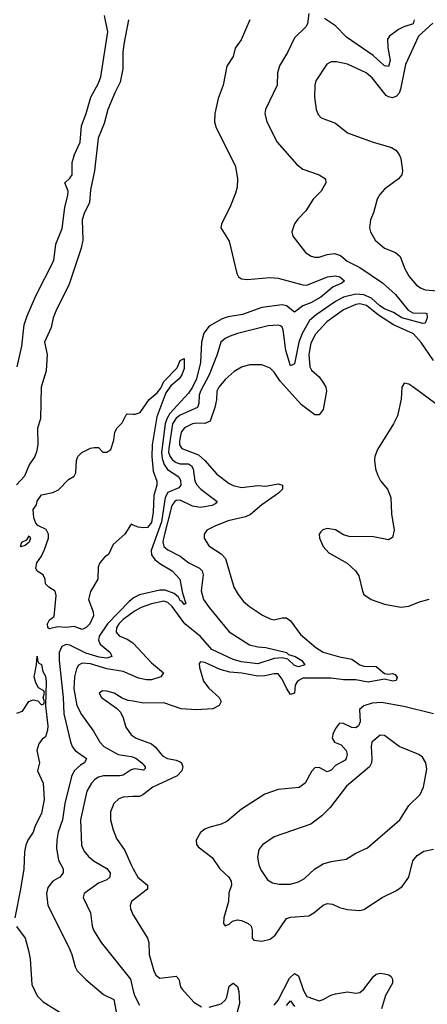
# Model space of a CAD drawing. Header units: inches. Extents: x 1173000 to 1307049, y 522583 to 678455.
# Tile 281 of 617: x 1259444 to 1261440, y 542187 to 547010. Entities that reach past the tile are written whole.
import ezdxf

# ---------------------------------------------------------------- set-up
doc = ezdxf.new("R2010")
doc.units = ezdxf.units.IN
doc.header["$MEASUREMENT"] = 0
doc.layers.add('B2554', color=7, linetype='Continuous')
doc.layers.add('B2564', color=7, linetype='Continuous')

msp = doc.modelspace()

# ---------------------------------------------------------------- linework, layer by layer
at = {"layer": 'B2554', "color": 5}
for points, elevation in [([(1259431.1, 545310), (1259453.4, 545410), (1259465.5, 545514.5), (1259480.3, 545559.7), (1259523.4, 545656.6), (1259611.4, 545830), (1259620.6, 545910), (1259652.5, 545987.5), (1259664.3, 546090), (1259679.2, 546150), (1259680.6, 546170), (1259664.1, 546210), (1259690, 546233.3), (1259701.2, 546250), (1259700.1, 546310), (1259712.7, 546350), (1259739.8, 546410), (1259745.8, 546490), (1259770, 546550.3), (1259792, 546630), (1259830, 546698.2), (1259841.5, 546730), (1259874.9, 546950), (1259859.4, 547030)], 620), ([(1259977.1, 547010), (1259954.2, 546890), (1259949.4, 546850), (1259949.1, 546770), (1259936.5, 546703.5), (1259908.9, 546651.1), (1259874.6, 546570), (1259857.8, 546502.2), (1259828.7, 546430), (1259810.1, 546269.9), (1259790, 546177), (1259786, 546114), (1259759.4, 546060.6), (1259750.4, 546030), (1259752.5, 545930), (1259744.1, 545890), (1259684.2, 545710), (1259623.4, 545590), (1259608.3, 545550), (1259598.3, 545501.7), (1259566, 545430), (1259577.8, 545370), (1259573.6, 545290), (1259549.1, 545210), (1259545, 545055), (1259531.2, 545008.8), (1259532.3, 544927.7), (1259526.3, 544893.7), (1259517.1, 544870), (1259489.3, 544830), (1259467, 544773), (1259428.2, 544731.8)], 620), ([(1260000, 544534.1), (1259990, 544538), (1259958.8, 544490), (1259901.3, 544438.7), (1259878.8, 544390), (1259861.4, 544378.6), (1259835.5, 544350), (1259827.3, 544330), (1259826, 544270), (1259790.4, 544209.6), (1259780.5, 544170), (1259803, 544110), (1259805.5, 544090), (1259787.7, 544050), (1259770, 544032.3), (1259750, 544022.7), (1259710, 544037.2), (1259670, 544032.3), (1259630, 544036), (1259590, 544026), (1259581.2, 544030), (1259579.3, 544050), (1259589.5, 544070.5), (1259613.2, 544086.8), (1259622, 544190), (1259618, 544210), (1259586, 544230), (1259570, 544246), (1259568, 544270), (1259558, 544290), (1259530, 544308), (1259523.1, 544323.1), (1259528, 544350), (1259550, 544382), (1259564.8, 544415.2), (1259584, 544470), (1259584, 544490), (1259572.7, 544512.7), (1259532.5, 544532.5), (1259522.9, 544542.9), (1259512.7, 544570), (1259509.4, 544610), (1259526.6, 544633.4), (1259530, 544651.3), (1259550, 544682), (1259606, 544694), (1259633.6, 544706.4), (1259683.1, 544756.9), (1259710, 544774), (1259718, 544790), (1259722, 544850), (1259729, 544870), (1259748.7, 544890), (1259790, 544911), (1259810, 544914), (1259830, 544914), (1259851.6, 544891.6), (1259870, 544891.3), (1259890, 544904.7), (1259905.2, 544950), (1259909, 544990), (1259921.2, 545010), (1259945.7, 545034.3), (1259965.6, 545074.4), (1259970, 545078.8), (1260000, 545077.8)], 620), ([(1260000, 544176.8), (1259979.5, 544160.5), (1259873.5, 544050), (1259833, 543990), (1259829.3, 543970), (1259838.3, 543950), (1259887.2, 543910), (1259894.7, 543890), (1259870, 543882.8), (1259832.5, 543887.5), (1259767.3, 543907.3), (1259690, 543945.6), (1259671.1, 543948.9), (1259650, 543938.8), (1259637, 543910), (1259636.4, 543870), (1259657.1, 543690), (1259659.9, 543610), (1259691.8, 543471.8), (1259700.4, 543450), (1259715, 543430), (1259771.3, 543390), (1259761.3, 543370), (1259741.2, 543358.8), (1259710, 543330.5), (1259698.1, 543301.9), (1259665.5, 543170), (1259653, 543090), (1259631.6, 543030), (1259625.5, 542990), (1259624.4, 542950), (1259633.2, 542893.2), (1259656.8, 542850), (1259656.6, 542830), (1259639.8, 542810), (1259606.2, 542790), (1259581, 542759), (1259575.7, 542730), (1259582.2, 542670), (1259683.5, 542470), (1259699.7, 542430), (1259714.7, 542370), (1259724.9, 542350), (1259767.4, 542307.4), (1259854.1, 542234.1), (1259904, 542210), (1259915.9, 542150)], 640), ([(1260000, 544107), (1259950, 544072), (1259930, 544051.2), (1259918.1, 544030), (1259915.6, 544010), (1259930.8, 543990.8), (1259970, 543975.3), (1259998, 543958), (1260000, 543955.8)], 660), ([(1259430, 543613.4), (1259457.5, 543622.5), (1259488.7, 543670), (1259510, 543678), (1259532.7, 543672.7), (1259550, 543654), (1259562, 543658), (1259566, 543670), (1259558, 543690), (1259566, 543710), (1259562, 543722), (1259536.4, 543736.4), (1259522, 543762), (1259514, 543790), (1259526.6, 543850), (1259530, 543892), (1259531.3, 543870), (1259538, 543858), (1259550, 543851.3), (1259556.9, 543816.9), (1259570, 543793.4), (1259573.9, 543766.1), (1259570.9, 543649.1), (1259581.6, 543550), (1259579.3, 543530), (1259570, 543497.2), (1259553.8, 543486.2), (1259537.2, 543462.8), (1259528.4, 543430), (1259540.7, 543370), (1259531, 543330), (1259558.8, 543270), (1259563.2, 543190), (1259550, 543122), (1259519.6, 543060.4), (1259510, 543029.2), (1259483, 542990), (1259473.7, 542966.3), (1259467.1, 542932.9), (1259464, 542850), (1259448.4, 542750), (1259419.3, 542610)], 620), ([(1260000, 543795.8), (1259950, 543817.4), (1259870, 543829.6), (1259790, 543855), (1259750, 543856.9), (1259731.7, 543848.3), (1259721.9, 543830), (1259711.6, 543790), (1259708.2, 543731.8), (1259724.2, 543650), (1259745.8, 543605.8), (1259804.7, 543524.7), (1259836, 543470), (1259855.9, 543450), (1259925.3, 543410), (1259990, 543400.1), (1260000, 543396.7)], 660), ([(1260000, 543671.2), (1259975.6, 543675.6), (1259945.7, 543685.7), (1259906.6, 543710), (1259870, 543720.4), (1259850, 543722.9), (1259833.4, 543710), (1259844.9, 543690), (1259917.4, 543637.4), (1259937, 543617), (1259950.1, 543590.1), (1259963.5, 543543.5), (1259990, 543507.1), (1260000, 543499.9)], 680), ([(1260000, 543337.7), (1259990, 543335.9), (1259950.4, 543309.6), (1259934.9, 543305.1), (1259853.8, 543306.2), (1259830, 543299), (1259811.9, 543288.1), (1259795, 543270), (1259772.1, 543230), (1259741, 543090), (1259746.6, 542966.6), (1259757.8, 542937.8), (1259780.2, 542910), (1259808.1, 542888.1), (1259870, 542851.8), (1259886.4, 542830), (1259885, 542810), (1259870, 542796.1), (1259830, 542779.4), (1259758.9, 542730), (1259754.9, 542710), (1259790, 542634), (1259798.4, 542570), (1259805.4, 542550), (1259842.8, 542490), (1259986.4, 542310), (1260000, 542252.7)], 660), ([(1260000, 543204.1), (1259950, 543202), (1259930, 543193.3), (1259904.7, 543170), (1259888.3, 543130), (1259888.3, 543090), (1259901.1, 543041.1), (1259918.3, 542998.3), (1259959.3, 542939.3), (1259989.4, 542870), (1260000, 542850.9)], 680), ([(1260000, 542696.4), (1259991.7, 542690), (1259984.7, 542670), (1259985.8, 542654.2), (1260000, 542622.6)], 680), ([(1259427.9, 542567.9), (1259470, 542510.8), (1259487.4, 542450), (1259494.9, 542410), (1259503.4, 542283.4), (1259528.8, 542228.8), (1259558.3, 542198.3), (1259690, 542117)], 620)]:
    msp.add_lwpolyline(points, dxfattribs=dict(at, elevation=elevation))
at = {"layer": 'B2554', "color": 5, "elevation": 620}
msp.add_lwpolyline([(1259450, 544427.6), (1259447.6, 544430), (1259454, 544450), (1259478, 544462), (1259490, 544481), (1259496.3, 544470), (1259490.3, 544449.7), (1259470, 544434)], close=True, dxfattribs=at)
at = {"layer": 'B2564', "color": 5}
for points, elevation in [([(1260860.2, 547039.8), (1260852.8, 546990), (1260845.4, 546974.6), (1260790, 546921.3), (1260755.8, 546850), (1260715.5, 546784.5), (1260707.2, 546750), (1260705.2, 546690), (1260647.4, 546570), (1260643.6, 546550), (1260654.3, 546510), (1260704.6, 546410), (1260801.1, 546301.1), (1260830, 546278.2), (1260910.8, 546250), (1260942, 546230), (1260943, 546210), (1260920.3, 546170), (1260881.3, 546130), (1260845.9, 546074.1), (1260806.5, 546033.5), (1260790.3, 546010), (1260776.4, 545970), (1260781.6, 545950), (1260843.1, 545870), (1260872.1, 545852.1), (1260890, 545846.2), (1260910, 545847.3), (1260950, 545860.5), (1260984.9, 545864.9), (1261015.6, 545855.6), (1261047.1, 545827.1), (1261110, 545796.1), (1261220.2, 545720.2), (1261284.1, 545664.1), (1261346.6, 545586.6), (1261370, 545574.7), (1261433.1, 545573.1), (1261438.4, 545570), (1261439.3, 545550), (1261430, 545523.5), (1261418.1, 545521.9), (1261315, 545550), (1261275, 545575), (1261230, 545592.8), (1261207.5, 545607.5), (1261166, 545646), (1261130, 545662.9), (1261090, 545665.4), (1261030.1, 545650), (1260990.2, 545629.8), (1260895.3, 545564.7), (1260862.9, 545537.1), (1260826.9, 545473.1), (1260810.1, 545430.1), (1260790, 545323.7), (1260770, 545313.6), (1260747.3, 545390), (1260734.9, 545490), (1260730, 545503.5), (1260720.7, 545510), (1260710, 545514.2), (1260661, 545510), (1260510, 545473.2), (1260470, 545458.5), (1260450, 545449), (1260428.7, 545430), (1260411.1, 545370), (1260371.9, 545270), (1260329.7, 545189.7), (1260322.8, 545170), (1260321.1, 545130), (1260314.7, 545110), (1260230, 545073.2), (1260210, 545057.8), (1260191.5, 545030), (1260173.4, 544910), (1260173.3, 544890), (1260180.2, 544870), (1260190, 544855.8), (1260210, 544840.5), (1260230, 544835), (1260270, 544834.8), (1260285.1, 544825.1), (1260294.1, 544810), (1260301.5, 544750), (1260311.5, 544731.5), (1260331.6, 544710), (1260410.4, 544650), (1260401.3, 544638.7), (1260386, 544630), (1260330, 544620.3), (1260290, 544627.1), (1260230, 544655.5), (1260210, 544654.8), (1260203.6, 544650), (1260188.9, 544630), (1260147.7, 544470), (1260144.8, 544450), (1260149.2, 544430), (1260170, 544413.7), (1260230, 544381.5), (1260272.9, 544350), (1260323.6, 544323.6), (1260338, 544310), (1260341.6, 544290), (1260332.4, 544212.4), (1260344, 544170), (1260371.8, 544130), (1260470, 544011.1), (1260570, 543947.4), (1260610, 543937.5), (1260650, 543935.2), (1260750, 543910.2), (1260760.9, 543900.9), (1260792.6, 543890), (1260826.2, 543870), (1260840.2, 543850), (1260810, 543840.2), (1260790, 543845.8), (1260757.7, 543877.7), (1260730, 543883.8), (1260690, 543881.3), (1260610, 543854), (1260530, 543863.5), (1260490, 543875.1), (1260384.6, 543924.6), (1260330, 543988.7), (1260252.5, 544050), (1260190, 544136.1), (1260170, 544155.3), (1260150, 544160.8), (1260090, 544147.6), (1260038.5, 544130), (1260010, 544114), (1260000, 544107)], 660), ([(1260570.2, 547010), (1260528.6, 546911.4), (1260499.5, 546870), (1260490, 546829.2), (1260458, 546782), (1260440.7, 546690), (1260416.2, 546623.8), (1260399.5, 546550), (1260398.2, 546510), (1260404.3, 546484.3), (1260500.3, 546290), (1260510.5, 546230), (1260508.5, 546190), (1260499.9, 546160.1), (1260472.7, 546090), (1260431.8, 546010), (1260429.2, 545990), (1260470, 545925.5), (1260507.4, 545767.4), (1260516.1, 545750), (1260530, 545740.6), (1260557.3, 545737.3), (1260670, 545746.5), (1260710, 545744), (1260830, 545711.8), (1260850, 545710.1), (1260951.6, 545750), (1260990, 545755.2), (1261011.3, 545750), (1261034.3, 545730), (1261021.4, 545718.6), (1260979.5, 545700.5), (1260919.4, 545650), (1260870, 545622.2), (1260830, 545608.1), (1260790, 545577.1), (1260750, 545607.9), (1260730, 545613.4), (1260630, 545600.7), (1260534.7, 545565.3), (1260465.1, 545554.9), (1260435.2, 545544.8), (1260371.8, 545508.2), (1260345.8, 545474.2), (1260333.7, 545430), (1260329.5, 545330), (1260310, 545250), (1260290.4, 545209.6), (1260270, 545180.6), (1260179.6, 545080.4), (1260164.6, 545055.4), (1260157, 545030), (1260137.9, 544890), (1260140.7, 544860.7), (1260151, 544831), (1260167, 544807), (1260222.5, 544770), (1260231.8, 544751.8), (1260232.9, 544730), (1260222.7, 544717.3), (1260170, 544693.3), (1260155.5, 544670), (1260139, 544550), (1260088.4, 544410), (1260089, 544389), (1260104.8, 544364.8), (1260130, 544345.2), (1260190, 544310.5), (1260228.5, 544270), (1260240.5, 544200.5), (1260258.2, 544150), (1260250, 544144.7), (1260239.6, 544159.6), (1260230, 544164.2), (1260221.1, 544181.1), (1260199.5, 544199.5), (1260156.1, 544216.1), (1260130, 544215.5), (1260030, 544191.8), (1260001.8, 544178.2), (1260000, 544176.8)], 640), ([(1261467.6, 546992.4), (1261397.6, 546930), (1261333, 546790), (1261308.2, 546670), (1261301.6, 546650), (1261290, 546634.6), (1261270, 546627.6), (1261250, 546631.3), (1261239.3, 546639.3), (1261170, 546725.8), (1261140.9, 546750), (1261050, 546791.7), (1260995.9, 546804.1), (1260970, 546803.5), (1260948.7, 546791.3), (1260894.7, 546710), (1260889.2, 546690), (1260887.3, 546630), (1260896.1, 546570), (1260905.8, 546545.8), (1260920.5, 546530), (1260990, 546503.1), (1261050, 546455.6), (1261170, 546411.1), (1261264.3, 546384.3), (1261286.7, 546370), (1261302, 546350), (1261310.5, 546329.5), (1261319.3, 546270), (1261314.9, 546250), (1261299.5, 546230), (1261230, 546180.4), (1261207.1, 546152.9), (1261195.3, 546130), (1261176.2, 546063.8), (1261161.1, 546030), (1261157.6, 545990), (1261161.3, 545970), (1261185.3, 545930), (1261230, 545890.3), (1261283.8, 545870), (1261307.2, 545850), (1261330.2, 545790), (1261352.1, 545752.1), (1261387.9, 545710), (1261410, 545695), (1261430, 545686.1), (1261490, 545682.4)], 680), ([(1261376, 547010), (1261371.2, 546990), (1261324.9, 546975.1), (1261298.9, 546961.1), (1261255.6, 546930), (1261245.3, 546914.7), (1261246.2, 546873.8), (1261258.1, 546810), (1261250, 546781.2), (1261230, 546783.6), (1261175.2, 546835.2), (1261044.1, 546924.1), (1260990, 546979.1), (1260936.5, 547016.5)], 660), ([(1261470, 545340.7), (1261410, 545429.2), (1261371.7, 545471.7), (1261275.1, 545515.1), (1261201.7, 545561.7), (1261141.9, 545610), (1261110, 545617.6), (1261090, 545614.1), (1261030, 545587.9), (1260948.8, 545530), (1260892.4, 545470), (1260870, 545425.7), (1260860.3, 545370), (1260864.9, 545310), (1260873.7, 545293.7), (1260910, 545260.2), (1260932.2, 545230), (1260943.5, 545210), (1260947.2, 545190), (1260930, 545100.7), (1260910, 545073.8), (1260890, 545073.8), (1260824, 545124), (1260718.8, 545238.8), (1260690, 545282.7), (1260670, 545303.1), (1260630, 545319.4), (1260570, 545319.8), (1260530, 545308), (1260493.5, 545286.5), (1260450, 545247.4), (1260419.8, 545210), (1260408.8, 545190), (1260407, 545147), (1260399.6, 545110), (1260376.1, 545043.9), (1260350, 545032.4), (1260310, 545033.8), (1260290, 545029.9), (1260250.2, 545010), (1260235.2, 544990), (1260225.8, 544945.8), (1260227.2, 544927.2), (1260237.4, 544910), (1260319.1, 544879.1), (1260350.9, 544850), (1260410, 544783), (1260470, 544737.6), (1260490, 544727.7), (1260530, 544718.7), (1260610, 544728.4), (1260650, 544725.4), (1260710, 544736), (1260730.2, 544730), (1260730.2, 544710), (1260711.4, 544690), (1260630, 544633.5), (1260574.6, 544585.4), (1260550, 544574.7), (1260465, 544555), (1260402, 544530), (1260360.5, 544510), (1260346.7, 544490), (1260347.6, 544470), (1260370, 544432), (1260430, 544393.4), (1260451.1, 544370), (1260491.8, 544230), (1260513.4, 544193.4), (1260540.5, 544160.5), (1260570, 544134.7), (1260633, 544093), (1260670, 544074.2), (1260690, 544069.2), (1260730, 544079), (1260750, 544079), (1260770, 544065.5), (1260818.4, 543998.4), (1260894.8, 543934.8), (1260930.8, 543910.8), (1261010, 543888), (1261070, 543877), (1261109.5, 543850), (1261130, 543843.3), (1261190, 543842.2), (1261230, 543806.4), (1261250, 543803.2), (1261270, 543807.9), (1261282.5, 543802.5), (1261292.2, 543787.8), (1261287, 543773), (1261271.3, 543770), (1261230, 543779.9), (1261150, 543764.4), (1261090, 543775.6), (1261030, 543776.6), (1260970, 543783.9), (1260830, 543784.4), (1260803.8, 543770), (1260792.9, 543750), (1260789.1, 543710.9), (1260770, 543704.6), (1260750, 543735.3), (1260730, 543779.4), (1260710, 543805), (1260690, 543806.2), (1260644.1, 543795.9), (1260610, 543794.5), (1260531, 543809), (1260473.2, 543813.2), (1260426.4, 543826.4), (1260350, 543860.5), (1260330, 543864), (1260323.4, 543856.6), (1260323.8, 543836.2), (1260344.4, 543770), (1260370, 543734.6), (1260421.5, 543690), (1260430.2, 543670), (1260421.1, 543650), (1260390, 543634.2), (1260310, 543629.1), (1260234.5, 543634.5), (1260150, 543663.9), (1260050, 543662.3), (1260000, 543671.2)], 680), ([(1260000, 545077.8), (1260010, 545077.4), (1260034.1, 545085.9), (1260077.7, 545150), (1260117.4, 545182.6), (1260134.7, 545205.3), (1260150, 545237), (1260215.4, 545304.6), (1260230, 545341), (1260250, 545350.8), (1260250, 545302), (1260238.3, 545270), (1260224.4, 545250), (1260184.3, 545215.7), (1260158.7, 545181.3), (1260115.3, 545064.7), (1260093.3, 544926.7), (1260090.1, 544870), (1260097.5, 544797.5), (1260115.3, 544750), (1260115.5, 544730), (1260101.2, 544678.8), (1260097.8, 544597.8), (1260090, 544546.9), (1260070, 544523), (1260050, 544520.7), (1260024.5, 544524.5), (1260000, 544534.1)], 620), ([(1261519.6, 545099.6), (1261370, 545211.3), (1261350, 545224.5), (1261326.8, 545230), (1261315.5, 545210), (1261311.8, 545151.8), (1261293.6, 545070), (1261274.9, 545030), (1261196, 544904), (1261183.9, 544870), (1261181.8, 544850), (1261186.7, 544810), (1261197.8, 544777.8), (1261211.3, 544751.3), (1261245.5, 544710), (1261261.6, 544670), (1261264, 544590), (1261277.4, 544510), (1261270, 544474), (1261250, 544462), (1261176.3, 544476.3), (1261057.7, 544477.7), (1261030, 544486), (1260990, 544511.6), (1260950, 544517.6), (1260928.9, 544511.1), (1260919, 544501), (1260910.6, 544490), (1260912.7, 544470), (1260930.4, 544430), (1260957.7, 544397.7), (1261047.3, 544347.3), (1261088.5, 544310), (1261105.1, 544285.1), (1261122, 544210), (1261130, 544194), (1261164.9, 544170), (1261230, 544146.7), (1261310, 544132.2), (1261350, 544136.5), (1261401.8, 544158.2), (1261450, 544170.8)], 720), ([(1260000, 543955.8), (1260090, 543858.9), (1260147.6, 543810), (1260135.5, 543790), (1260090, 543776.7), (1260064.6, 543775.4), (1260025, 543785), (1260000, 543795.8)], 660), ([(1261470, 543609.9), (1261325, 543645), (1261215.1, 543664.9), (1261170, 543661.5), (1261130, 543648.2), (1261108.6, 543630), (1261111.1, 543570), (1261103.7, 543550), (1261090, 543540.4), (1261070, 543542.3), (1261030, 543562.6), (1261010, 543564.4), (1260990, 543538), (1260977.8, 543510), (1260973.5, 543490), (1260985.8, 543470), (1261018.3, 543458.3), (1261042.6, 543430), (1261047.7, 543410), (1261043.4, 543390), (1261037.3, 543382.7), (1260990, 543356.7), (1260970, 543333.7), (1260950, 543326.1), (1260910, 543346.6), (1260890, 543344.7), (1260873.7, 543326.3), (1260842, 543270), (1260811.8, 543248.2), (1260710, 543238.2), (1260644.5, 543215.5), (1260530, 543141.7), (1260457.5, 543082.5), (1260430.8, 543069.2), (1260370, 543053.4), (1260350, 543044), (1260330, 543028.4), (1260308.2, 542990), (1260310.3, 542970), (1260318.2, 542958.2), (1260386.1, 542906.1), (1260423.5, 542850), (1260468.3, 542810), (1260478.7, 542790), (1260480.4, 542770), (1260468.1, 542731.9), (1260466.2, 542690), (1260443.6, 542610), (1260442.4, 542582.4), (1260450, 542570.6), (1260470, 542579), (1260486.4, 542593.6), (1260510, 542600.1), (1260530, 542597.3), (1260563.2, 542583.2), (1260577.2, 542570), (1260582.4, 542550), (1260582.5, 542510), (1260590, 542501.5), (1260630, 542495.3), (1260670, 542506.2), (1260695, 542525), (1260750, 542606.3), (1260770, 542614), (1260859.3, 542620.7), (1260885, 542635), (1260930, 542672.4), (1260950, 542679.6), (1260976.3, 542676.3), (1261010, 542661.1), (1261050, 542650.3), (1261110, 542645.3), (1261130, 542650.4), (1261219.5, 542710), (1261290, 542744), (1261316.4, 542763.6), (1261349.7, 542810), (1261368.7, 542890), (1261390, 542915.6), (1261423.9, 542936.1), (1261470, 542945.8)], 720), ([(1260000, 543499.9), (1260014, 543490), (1260090, 543462.1), (1260107.9, 543447.9), (1260143, 543403), (1260167, 543390), (1260210, 543382.5), (1260230, 543374.4), (1260236.3, 543370), (1260242.1, 543350), (1260237.7, 543330), (1260214.6, 543305.4), (1260095.3, 543250), (1260046.9, 543213.1), (1260030, 543205.3), (1260000, 543204.1)], 680), ([(1260000, 543396.7), (1260012.4, 543392.4), (1260042.5, 543370), (1260058.7, 543350), (1260058, 543342), (1260050, 543333.7), (1260010, 543339.5), (1260000, 543337.7)], 660), ([(1260000, 542850.9), (1260022.7, 542810), (1260068.9, 542770), (1260069.2, 542750), (1260000, 542696.4)], 680), ([(1260000, 542622.6), (1260000.8, 542620.8), (1260070.2, 542510.2), (1260075.5, 542490), (1260078.4, 542430), (1260100.5, 542350), (1260110, 542329.2), (1260130, 542314.2), (1260210, 542324.5), (1260222.9, 542310), (1260231.6, 542271.6), (1260239.9, 542259.9), (1260296.9, 542196.9), (1260333.4, 542173.4)], 680), ([(1260690, 542182.9), (1260710, 542206.8), (1260764.7, 542315.3), (1260790, 542336.8), (1260810, 542326), (1260833.8, 542253.8), (1260850, 542225.4), (1260910, 542203.8), (1260930, 542209.5), (1260968.3, 542231.7), (1260990, 542237.1), (1261050, 542247), (1261090, 542240.8), (1261110, 542244.8), (1261130, 542260.1), (1261177, 542323), (1261190, 542334.1), (1261210, 542339.3), (1261230, 542336.6), (1261250.9, 542330.9), (1261262.5, 542322.5), (1261270.1, 542310), (1261268.9, 542290), (1261235.2, 542230), (1261215.3, 542164.7)], 680), ([(1260000, 542252.7), (1260005.4, 542230), (1260030, 542182.8)], 660), ([(1260372, 542172), (1260431.1, 542188.9), (1260451.7, 542208.3), (1260458.2, 542221.8), (1260470, 542276), (1260490, 542289.5), (1260510, 542274.2), (1260516.8, 542250), (1260520.7, 542190), (1260503.9, 542130)], 680), ([(1260750, 542180.9), (1260770, 542203.8), (1260790, 542175.6)], 660)]:
    msp.add_lwpolyline(points, dxfattribs=dict(at, elevation=elevation))
at = {"layer": 'B2564', "color": 5, "elevation": 740}
msp.add_lwpolyline([(1261210, 543504.2), (1261169, 543470), (1261165.8, 543450), (1261168.6, 543390), (1261166.3, 543370), (1261156.5, 543350), (1261044.2, 543255.8), (1260964.2, 543150), (1260923.9, 543110), (1260870, 543069), (1260690, 543006.4), (1260632.8, 542967.2), (1260615.5, 542944.5), (1260608.1, 542908.1), (1260615.3, 542870), (1260625.2, 542845.2), (1260656.9, 542796.9), (1260681.8, 542781.8), (1260715.1, 542775.1), (1260770, 542775), (1260810, 542785.8), (1260837.9, 542802.1), (1260889.8, 542850), (1260930, 542874.4), (1260970, 542886.7), (1261043.1, 542896.9), (1261090, 542927.1), (1261147.3, 542952.7), (1261305.7, 543090), (1261350, 543161.1), (1261405, 543215), (1261421.5, 543250), (1261438.2, 543338.2), (1261433, 543370), (1261416.6, 543396.6), (1261399.3, 543410), (1261302, 543450), (1261230, 543503.6)], close=True, dxfattribs=at)

doc.saveas('drawing.dxf')
